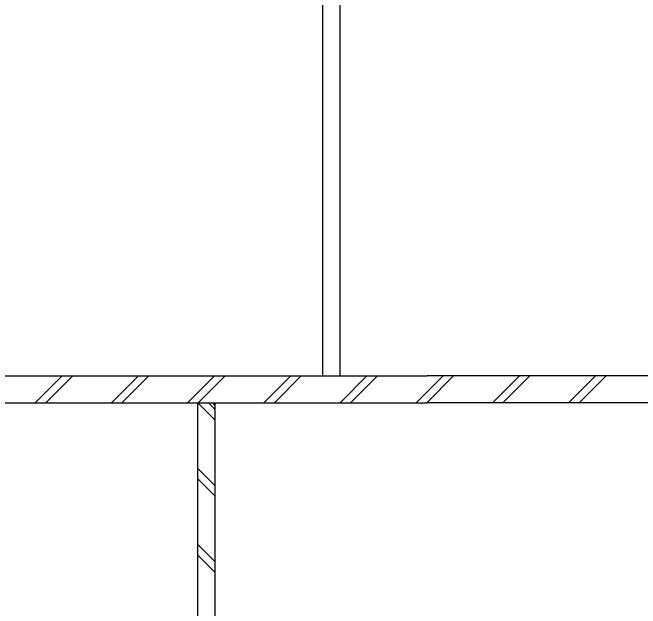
# Model space of a CAD drawing. Extents: x 0 to 320, y -4 to 473.
# Drawn here: x 28.412 to 29.538, y 17.562 to 18.631 of the extents above; entities that cross this region are included whole.
import ezdxf

# ---------------------------------------------------------------- set-up
doc = ezdxf.new("R2010")
doc.units = 0
doc.layers.add('Level 2', color=7, linetype='Continuous')
doc.layers.add('Level 3', color=7, linetype='Continuous')

msp = doc.modelspace()

# ---------------------------------------------------------------- linework, layer by layer
at = {"layer": 'Level 2'}
for p, q in [((28.9683, 17.979), (28.9682, 21.8578)), ((28.9995, 17.979), (28.9995, 21.8578)), ((27.7235, 17.979), (29.1558, 17.979)), ((28.4526, 17.9307), (28.5009, 17.979)), ((28.4714, 17.9307), (28.5198, 17.979)), ((28.5893, 17.9307), (28.6376, 17.979)), ((28.6081, 17.9307), (28.6565, 17.979)), ((28.726, 17.9307), (28.7743, 17.979)), ((28.7448, 17.9307), (28.7932, 17.979)), ((28.8627, 17.9307), (28.911, 17.979)), ((28.8816, 17.9307), (28.9299, 17.979)), ((28.9994, 17.9307), (29.0477, 17.979)), ((29.0183, 17.9307), (29.0666, 17.979)), ((29.1361, 17.9307), (29.1844, 17.979)), ((29.155, 17.9307), (29.2033, 17.979)), ((30.2443, 17.979), (29.1558, 17.979)), ((29.2728, 17.9307), (29.3212, 17.979)), ((29.2917, 17.9307), (29.34, 17.979)), ((29.4095, 17.9307), (29.4579, 17.979)), ((29.4284, 17.9307), (29.4767, 17.979)), ((27.7235, 17.9307), (29.1558, 17.9307)), ((28.7443, 16.8819), (28.7443, 17.9307)), ((28.7755, 16.8819), (28.7755, 17.9307)), ((30.2443, 17.9307), (29.1558, 17.9307))]:
    msp.add_line(p, q, dxfattribs=at)
at = {"layer": 'Level 3'}
for p, q in [((28.7755, 17.8997), (28.7445, 17.9307)), ((28.7755, 17.9185), (28.7634, 17.9307)), ((28.7755, 17.9255), (28.7704, 17.9307)), ((28.7755, 17.7818), (28.7443, 17.8131)), ((28.7755, 17.763), (28.7443, 17.7942)), ((28.7755, 17.6451), (28.7443, 17.6764)), ((28.7755, 17.6263), (28.7443, 17.6575))]:
    msp.add_line(p, q, dxfattribs=at)

doc.saveas('drawing.dxf')
